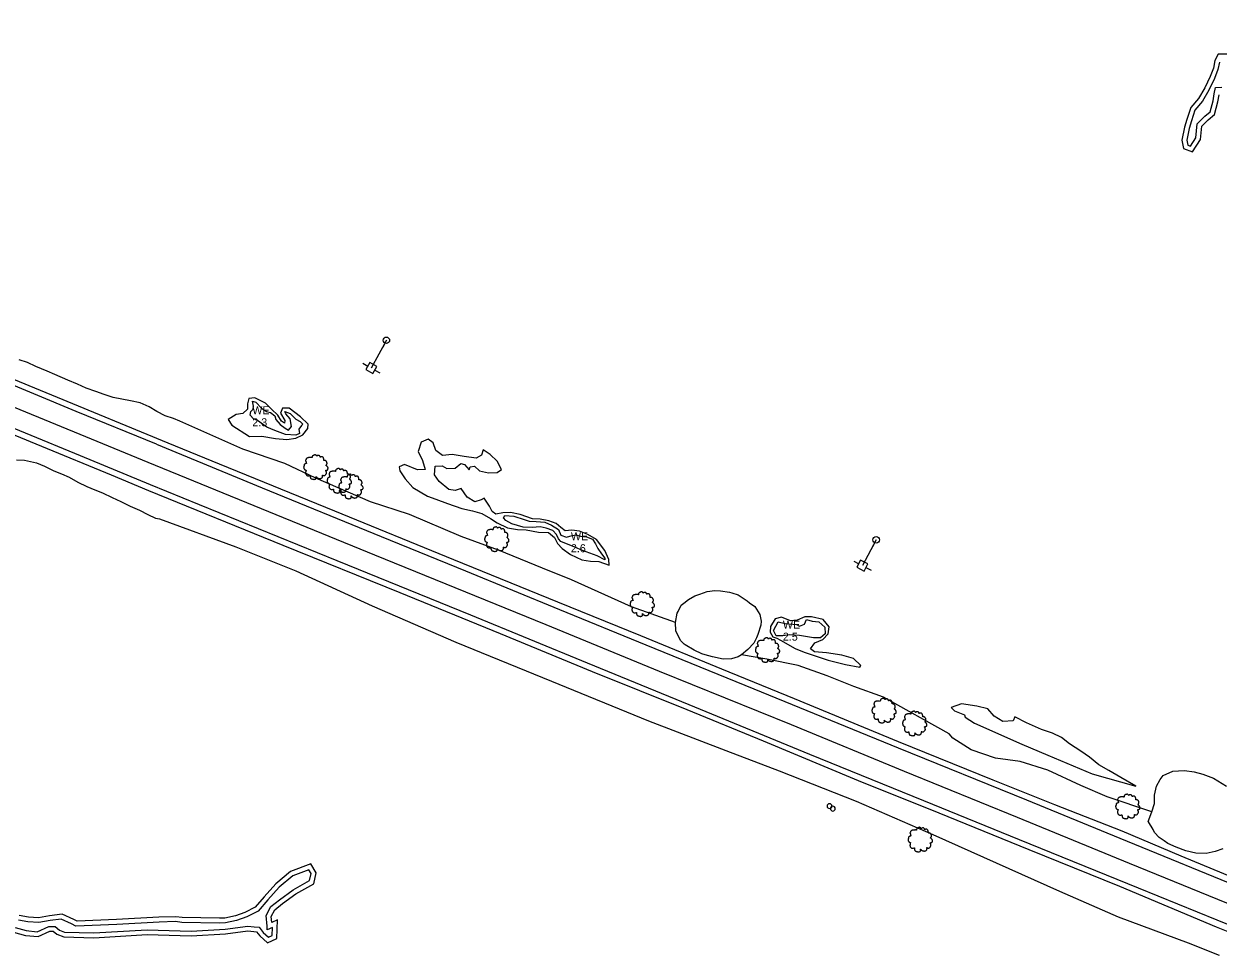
# Model space of a CAD drawing. Extents: x 2160437 to 2172832, y 205694 to 212444.
# Drawn here: x 2161874 to 2162620, y 210697 to 211278 of the extents above; entities that cross this region are included whole.
import ezdxf

# ---------------------------------------------------------------- set-up
doc = ezdxf.new("R2010")
doc.units = 0
for name, color, linetype in [('Default', 7, 'Continuous'), ('RD_EX_H2O', 7, 'Continuous'), ('RD_EX_H2O_Pond', 7, 'Continuous'), ('RD_EX_H2O_txCode', 7, 'Continuous'), ('RD_EX_LaneStripe', 7, 'Continuous'), ('RD_EX_Road', 7, 'Continuous'), ('RD_EX_Road_Post', 7, 'Continuous'), ('RD_EX_UT', 7, 'Continuous'), ('RD_EX_UT_Guy', 7, 'Continuous'), ('RD_EX_VEG', 7, 'Continuous'), ('RD_EX_VEG_ShrubLine', 7, 'Continuous'), ('RD_EX_VEG_TreeLine', 7, 'Continuous')]:
    doc.layers.add(name, color=color, linetype=linetype)

# ---------------------------------------------------------------- blocks, each defined once
blk = doc.blocks.new('POST')
at = {"layer": 'Default'}
for start, end in [(90, 270), (270, 90)]:
    blk.add_arc((0, 0), 0.0417, start, end, dxfattribs=at)
blk = doc.blocks.new('T2')
at = {"layer": 'RD_EX_VEG'}
for points in [[(0.05, 7.21), (-0.25, 7.24), (-0.57, 7.14), (-0.82, 7.04), (-1.05, 6.96), (-1.27, 6.86), (-1.57, 6.69), (-1.8, 6.49), (-1.92, 6.24), (-1.97, 6.01), (-2.02, 5.74), (-2.02, 5.56), (-2.15, 5.54), (-2.3, 5.56), (-2.55, 5.64), (-2.8, 5.64), (-3.05, 5.64), (-3.4, 5.61), (-3.75, 5.61), (-4.02, 5.56), (-4.35, 5.51), (-4.72, 5.39), (-5.07, 5.26), (-5.37, 5.01), (-5.62, 4.54), (-5.75, 4.19), (-5.9, 3.94), (-5.75, 3.49), (-5.57, 3.14), (-5.55, 2.94), (-5.47, 2.52), (-5.37, 2.29), (-5.25, 2.09), (-5.32, 2.07), (-5.7, 2.02), (-6, 1.92), (-6.42, 1.69), (-6.64, 1.47), (-6.74, 1.14), (-6.77, 0.79), (-6.87, 0.59), (-6.94, 0.32), (-6.97, 0.24), (-7.02, -0.08), (-6.92, -0.53), (-6.89, -0.88), (-6.77, -1.11), (-6.62, -1.28), (-6.44, -1.53), (-6.05, -1.76), (-5.72, -1.86), (-5.52, -1.88), (-5.7, -2.38), (-5.75, -2.73), (-5.87, -3.13), (-5.87, -3.21), (-5.92, -3.68), (-5.77, -4.01), (-5.7, -4.38), (-5.52, -4.61), (-5.25, -4.91), (-4.92, -5.13), (-4.42, -5.26), (-4.02, -5.23), (-3.45, -5.06), (-3.2, -4.98), (-3.22, -5.16), (-3.2, -5.53), (-3.2, -5.96), (-3.05, -6.28), (-2.95, -6.56), (-2.8, -6.81), (-2.47, -7.03), (-2.07, -7.11), (-1.65, -7.26), (-1.2, -7.33), (-0.7, -7.36), (-0.1, -7.21), (0.18, -7.08), (0.28, -6.91), (0.48, -6.53), (0.43, -6.31), (0.45, -5.71), (0.55, -5.88), (0.73, -6.23), (1.23, -6.53), (1.63, -6.71), (2.1, -6.86), (2.4, -6.93), (2.88, -6.86), (3.25, -6.78), (3.63, -6.66), (3.93, -6.38), (4.1, -6.11), (4.15, -5.83), (4.23, -5.46), (4.28, -5.28)], [(4.28, -5.28), (4.2, -5.11), (4.15, -4.86), (4.23, -4.88), (4.4, -4.93), (4.68, -5.06), (4.9, -5.13), (5.23, -5.11), (5.5, -5.01), (5.95, -4.73), (6.22, -4.26), (6.5, -3.86), (6.57, -3.53), (6.52, -3.31), (6.5, -2.81), (6.3, -2.56), (6.25, -2.43), (6.15, -2.03), (6.22, -1.98), (6.5, -1.93), (6.87, -1.81), (7.15, -1.68), (7.37, -1.51), (7.45, -1.28), (7.42, -0.88), (7.47, -0.48), (7.4, -0.33), (7.3, -0.18), (7.22, 0.02), (7.07, 0.17), (6.97, 0.32), (6.87, 0.42), (6.75, 0.57), (6.57, 0.69), (6.42, 0.74), (6.37, 0.89), (6.52, 1.09), (6.57, 1.19), (6.6, 1.42), (6.82, 1.77), (6.87, 2.17), (6.82, 2.59), (6.77, 2.87), (6.62, 3.14), (6.42, 3.39), (6.3, 3.56), (6.12, 3.69), (5.8, 3.81), (5.55, 3.86), (5.2, 3.86), (5, 3.91), (5.03, 3.96), (5.03, 4.11), (5.03, 4.39), (4.95, 4.84), (4.8, 5.34), (4.8, 5.36), (4.7, 5.61), (4.48, 5.81), (4.3, 5.91), (4.1, 6.04), (3.85, 6.06), (3.55, 6.06), (3.28, 6.01), (3.08, 5.91), (2.9, 5.79), (2.83, 5.94), (2.73, 6.24), (2.68, 6.39), (2.53, 6.56), (2.3, 6.76), (1.85, 6.89), (1.23, 6.81), (0.93, 6.61), (0.78, 6.44), (0.73, 6.56), (0.53, 6.76), (0.43, 6.94), (0.25, 7.06), (0.1, 7.16), (0, 7.21)]]:
    blk.add_spline(points, degree=3, dxfattribs=at)
blk = doc.blocks.new('PP')
at = {"layer": 'RD_EX_UT'}
for p, q in [((2.49, 2.51), (-2.51, 2.51)), ((-2.51, 2.51), (-2.51, -2.49)), ((2.49, -2.49), (2.49, 2.51)), ((-5.94, -0.05), (-2.47, -0.05)), ((-2.51, -2.49), (2.49, -2.49)), ((2.42, -0.05), (6.06, -0.05))]:
    blk.add_line(p, q, dxfattribs=at)

msp = doc.modelspace()

# ---------------------------------------------------------------- linework, layer by layer
at = {"layer": 'RD_EX_H2O'}
for points in [[(2162621.14, 211254.42), (2162620.2, 211249.74), (2162618.07, 211244.27), (2162614.57, 211236.95), (2162610.57, 211229.98), (2162605.85, 211224.47), (2162603.6, 211217.79), (2162602.3, 211212.98), (2162600.69, 211205.72), (2162601.3, 211202.63), (2162603.04, 211201.98), (2162606.34, 211207.1), (2162607.2, 211215.77), (2162612.08, 211220.56), (2162615.43, 211223.38), (2162617.19, 211230.16), (2162617.89, 211234.58), (2162618.72, 211238.59), (2162622.56, 211238.74)], [(2161868.8, 210713.79), (2161875.8, 210711.88), (2161882.69, 210711.21), (2161889.92, 210714.53), (2161893.82, 210714.54), (2161896.45, 210712.23), (2161899.77, 210710.93), (2161918.01, 210710.44), (2161951.3, 210712.37), (2161978.7, 210711.58), (2162000, 210712.84), (2162014.13, 210714.71), (2162018.13, 210714.25), (2162021.22, 210714.07), (2162023.83, 210710.76), (2162027.12, 210707.79), (2162029.45, 210708.86), (2162029.62, 210713.82), (2162026.36, 210712.27), (2162026.32, 210714.75), (2162025.61, 210721.24), (2162028.64, 210726.84), (2162034.01, 210731.11), (2162042.52, 210737.45), (2162052.76, 210743.09), (2162053.69, 210747.47), (2162052.31, 210749.89), (2162042.3, 210746.12), (2162033.75, 210739.01), (2162026.75, 210731.1), (2162020.6, 210724), (2162013.5, 210720.44), (2162007.21, 210718.14), (2162000.29, 210716.73), (2161996.44, 210716.58), (2161973.01, 210716.98), (2161969.06, 210717.54), (2161958.8, 210717.24), (2161932.36, 210715.75), (2161906.76, 210714.66), (2161904.09, 210716.21), (2161897.66, 210719.13), (2161890.69, 210718.15), (2161883.66, 210716.9), (2161876.78, 210717.32), (2161870.84, 210718.4)]]:
    msp.add_lwpolyline(points, dxfattribs=at)
at = {"layer": 'RD_EX_H2O_Pond'}
for points in [[(2162017.74, 211031.64), (2162015.63, 211033.9), (2162016, 211036.07), (2162017.6, 211037.52), (2162017.65, 211039.53), (2162017.07, 211042.67), (2162019.13, 211042.05), (2162022.64, 211038.34), (2162025.75, 211036.18), (2162028.43, 211035.59), (2162031.02, 211033.47), (2162031.65, 211031.1), (2162034.34, 211027.98), (2162037.43, 211025.77), (2162039.65, 211024.54), (2162041.46, 211026.74), (2162040.7, 211031.51), (2162037.93, 211034.72), (2162037.35, 211036.24), (2162040.55, 211034.81), (2162044.22, 211031.32), (2162046.98, 211029.98), (2162048.5, 211028.28), (2162047.71, 211027.44), (2162045.97, 211025.15), (2162046.37, 211022.4), (2162044.27, 211021.47), (2162037.69, 211021.76), (2162031.13, 211024.25), (2162025.98, 211026.3), (2162024.02, 211027.83), (2162020.15, 211030.57)], [(2162218.56, 210951.31), (2162209.73, 210955.03), (2162208.31, 210956.56), (2162206.99, 210959.39), (2162204.78, 210961.78), (2162200.57, 210963.35), (2162196.88, 210964.03), (2162191.81, 210963.62), (2162186.26, 210963.87), (2162179.19, 210966.05), (2162175.46, 210968.1), (2162173.84, 210969.72), (2162174.79, 210971.18), (2162180.29, 210970.75), (2162186.75, 210968.75), (2162190, 210967.63), (2162194.27, 210967.41), (2162199.65, 210967.03), (2162203.95, 210965.24), (2162208.24, 210962.55), (2162209.75, 210959), (2162213.31, 210957.63), (2162216.72, 210958.75), (2162219.19, 210959.12), (2162222.1, 210958.25), (2162225.68, 210957.89), (2162229.48, 210956.32), (2162231.3, 210953.59), (2162232.77, 210950.57), (2162235.14, 210947.27), (2162237.15, 210944.64), (2162237.1, 210943.58), (2162232.38, 210946.04), (2162223.26, 210949.34)], [(2162361.29, 210895.9), (2162358.85, 210896.21), (2162352.5, 210896.63), (2162348.39, 210896), (2162344.29, 210895.96), (2162342.52, 210899.39), (2162345.42, 210904.7), (2162349.87, 210903.79), (2162356.87, 210903.08), (2162358.71, 210902.09), (2162361.93, 210903.41), (2162363.18, 210906.21), (2162366.66, 210905.15), (2162370.87, 210904.77), (2162374.7, 210901.39), (2162374.77, 210897.23), (2162372.01, 210894.79), (2162367.55, 210894.74), (2162363.85, 210895.31)]]:
    msp.add_lwpolyline(points, close=True, dxfattribs=at)
at = {"layer": 'RD_EX_LaneStripe'}
for points in [[(2161313.27, 211264.6), (2161385.2, 211235.52), (2161491.4, 211192.23), (2161562.53, 211163.18), (2161643.81, 211130.11), (2161704.11, 211105.65), (2161774.78, 211076.93), (2161845.67, 211048.01), (2161916.31, 211019.03), (2161951.75, 211004.45)], [(2161951.75, 211004.45), (2162022.43, 210975.55), (2162093.36, 210946.6), (2162200.28, 210903.09), (2162271.12, 210873.95), (2162353.58, 210840.53), (2162424.23, 210811.38), (2162494.73, 210782.74), (2162564.71, 210754.09), (2162636.75, 210724.59)]]:
    msp.add_lwpolyline(points, dxfattribs=at)
at = {"layer": 'RD_EX_Road'}
for points in [[(2161957.11, 211015.73), (2161907, 211036.22), (2161856.4, 211057.21), (2161786.1, 211085.76), (2161727.68, 211109.53), (2161671.15, 211132.5), (2161623.04, 211152.08), (2161575.22, 211171.45), (2161521.23, 211193.4), (2161469.79, 211214.4), (2161405.86, 211240.53), (2161318.72, 211275.71)], [(2161964.48, 211016.48), (2161891.83, 211046.27), (2161833.39, 211070.28), (2161783.6, 211090.21), (2161729.62, 211112.3), (2161668.56, 211136.96), (2161607, 211162.31), (2161534.59, 211192.1), (2161484.84, 211212.31), (2161413.77, 211241.42), (2161319.97, 211278.3)], [(2161953.3, 210990.44), (2161909.65, 211008.38), (2161840.83, 211036.75), (2161780.43, 211061.07), (2161717.96, 211086.78), (2161648.87, 211114.95), (2161583.35, 211141.58), (2161501.98, 211174.78), (2161432.04, 211203.11), (2161360.37, 211231.83), (2161308.93, 211252.7)], [(2161308.73, 211249.2), (2161407.76, 211209.05), (2161491.12, 211175.14), (2161545.49, 211152.73), (2161595.53, 211132.21), (2161661.56, 211106.06), (2161701.46, 211089.66), (2161748.26, 211070.37), (2161794.19, 211051.73), (2161848.29, 211029.77), (2161885.28, 211014.51), (2161928.81, 210996.63), (2161952.19, 210986.85)], [(2161957.11, 211015.73), (2162023.1, 210988.55), (2162097.47, 210958.17), (2162150.06, 210936.59), (2162208.82, 210912.49), (2162262.79, 210890.42), (2162330.26, 210862.94), (2162420.47, 210826), (2162500.54, 210793.53), (2162558.83, 210769.6), (2162640.35, 210736.36)], [(2162642.04, 210739.95), (2162597.22, 210758.38), (2162560.37, 210773.92), (2162518.36, 210790.46), (2162479.71, 210805.93), (2162420.71, 210829.88), (2162355.64, 210856.76), (2162310.35, 210875.3), (2162259.77, 210896.07), (2162207.79, 210917.02), (2162142.96, 210943.58), (2162068.59, 210973.94), (2161996.47, 211003.18), (2161964.48, 211016.48)], [(2162631.91, 210713.31), (2162570.64, 210738.29), (2162496.21, 210768.67), (2162436.52, 210792.96), (2162365.33, 210821.93), (2162289.79, 210852.84), (2162226.37, 210878.93), (2162153.59, 210908.85), (2162070.06, 210942.8), (2161984, 210977.78), (2161953.3, 210990.44)], [(2161952.19, 210986.85), (2162036.07, 210952.72), (2162109.13, 210923.09), (2162171.84, 210897.44), (2162229.37, 210873.67), (2162288.39, 210849.96), (2162336.14, 210830.5), (2162395.55, 210805.71), (2162445.87, 210785.35), (2162502.14, 210762.59), (2162558.59, 210739.72), (2162619.16, 210714.3), (2162630.46, 210709.57)]]:
    msp.add_lwpolyline(points, dxfattribs=at)
at = {"layer": 'RD_EX_UT'}
for p, q in [((2162100.75, 211080.65), (2162098.43, 211076.22)), ((2162406.68, 210955.98), (2162404.36, 210951.55))]:
    msp.add_line(p, q, dxfattribs=at)
for centre in [(2162100.75, 211080.65), (2162406.68, 210955.98)]:
    msp.add_circle(centre, 2, dxfattribs=at)
at = {"layer": 'RD_EX_UT_Guy'}
for points in [[(2162100.75, 211080.65), (2162091.33, 211063.32)], [(2162406.68, 210955.98), (2162398.07, 210939.93)]]:
    msp.add_lwpolyline(points, dxfattribs=at)
at = {"layer": 'RD_EX_VEG_ShrubLine'}
for points in [[(2162629.7, 211259.46), (2162620.27, 211259.36), (2162618.27, 211255.41), (2162617.31, 211250.59), (2162615.31, 211245.46), (2162611.91, 211238.35), (2162608.11, 211231.72), (2162603.19, 211225.98), (2162600.73, 211218.66), (2162599.38, 211213.69), (2162597.63, 211205.75), (2162598.67, 211200.41), (2162604.25, 211198.31), (2162609.25, 211206.09), (2162610.08, 211214.39), (2162614.1, 211218.33), (2162618.1, 211221.7), (2162620.13, 211229.54), (2162620.85, 211234.04)], [(2162281.42, 210904.38), (2162253.76, 210914.1), (2162216.3, 210930.99), (2162198.21, 210938.31), (2162170.72, 210949.57), (2162147.48, 210957.98), (2162115.12, 210971.77), (2162090.87, 210979.79), (2162056.65, 210994.52), (2162037.35, 211003.69), (2162011.14, 211012.71), (2161971.75, 211030.09), (2161967.84, 211031.86), (2161962.6, 211033.47), (2161957.44, 211036.24), (2161952.56, 211039.07), (2161946.9, 211041.57), (2161940.88, 211042.84), (2161935.46, 211043.78), (2161930.03, 211044.85), (2161924.52, 211046.71), (2161919.34, 211048.73), (2161913.16, 211050.77), (2161907.84, 211053.17), (2161901.79, 211055.78), (2161893.68, 211059.25), (2161888.88, 211061.42), (2161881.67, 211064.36), (2161881.67, 211064.36), (2161876.5, 211066.69), (2161871.38, 211068.44)], [(2161869.67, 211006.03), (2161874.71, 211005.77), (2161882.16, 211004.04), (2161887.13, 211001.98), (2161893.03, 210999.19), (2161897.83, 210997.15), (2161897.83, 210997.15), (2161902.6, 210995.06), (2161908.08, 210992.02), (2161913.62, 210989.4), (2161918.6, 210987.21), (2161923.44, 210985.27), (2161929.48, 210982.36), (2161934.77, 210980.03), (2161940.66, 210976.93), (2161946.5, 210974.55), (2161951.76, 210971.74), (2161956.58, 210969.62), (2161959.02, 210969.02)], [(2161959.02, 210969.02), (2162006.75, 210951.65), (2162044.26, 210936.65), (2162091.88, 210914.83), (2162144.14, 210892.02), (2162203.88, 210867.8), (2162264.51, 210842.89), (2162312.83, 210824.42), (2162346.2, 210811.68), (2162394.14, 210792.77), (2162442.18, 210771.9), (2162521.31, 210736.43), (2162557.79, 210720.45), (2162601.69, 210704.3), (2162620.98, 210696.57)], [(2162578.81, 210786.16), (2162550.99, 210795.35), (2162534.48, 210802.45), (2162513.98, 210812.17), (2162496.72, 210817.56), (2162481.18, 210819.55), (2162465.98, 210824.75), (2162454.66, 210832.18), (2162452.33, 210834.77), (2162411.17, 210857.62), (2162392.81, 210864.34), (2162376.13, 210871.04), (2162357.93, 210877.57), (2162338.33, 210881.49), (2162322.61, 210884.16)], [(2161867.81, 210710.95), (2161875.25, 210708.92), (2161883.21, 210708.15), (2161890.58, 210711.53), (2161892.69, 210711.53), (2161894.87, 210709.63), (2161899.17, 210707.95), (2161918.06, 210707.44), (2161951.34, 210709.36), (2161978.74, 210708.57), (2162000.28, 210709.85), (2162014.16, 210711.68), (2162017.87, 210711.26), (2162019.7, 210711.16), (2162021.63, 210708.7), (2162026.58, 210704.25), (2162032.39, 210706.9), (2162032.79, 210718.64), (2162029.1, 210716.89), (2162028.69, 210720.63), (2162030.98, 210724.88), (2162035.84, 210728.73), (2162044.15, 210734.92), (2162055.41, 210741.13), (2162056.86, 210747.97), (2162053.64, 210753.59), (2162040.77, 210748.75), (2162031.65, 210741.18), (2162024.49, 210733.07), (2162018.72, 210726.42), (2162012.31, 210723.2), (2162006.39, 210721.04), (2161999.92, 210719.71), (2161996.41, 210719.58), (2161973.24, 210719.98), (2161969.23, 210720.54), (2161958.67, 210720.24), (2161932.21, 210718.74), (2161907.51, 210717.69), (2161905.47, 210718.88), (2161898.11, 210722.22), (2161890.22, 210721.11), (2161883.49, 210719.91), (2161877.14, 210720.3), (2161871.41, 210721.34)]]:
    msp.add_lwpolyline(points, dxfattribs=at)
for points in [[(2162015.3, 211020.62), (2162022.9, 211020.72), (2162031.38, 211019.29), (2162038.51, 211018.75), (2162044.12, 211019.5), (2162048.53, 211021.61), (2162051.67, 211025.56), (2162051.98, 211028.29), (2162047.07, 211032.75), (2162039.98, 211038.24), (2162035.86, 211038.28), (2162034.67, 211035.21), (2162037.31, 211030.62), (2162037.09, 211028.92), (2162035.13, 211030.03), (2162032.97, 211033.93), (2162029.02, 211037.72), (2162025.32, 211041.28), (2162018.62, 211044.68), (2162014.82, 211044.21), (2162013.96, 211040.94), (2162013.92, 211037.6), (2162011.07, 211034.97), (2162006.91, 211034.24), (2162001.97, 211031.22), (2162004.17, 211027.54)], [(2162192.06, 210969.1), (2162184.4, 210971.85), (2162178.22, 210973.04), (2162173.44, 210972.94), (2162169.19, 210972.01), (2162166.9, 210973.75), (2162165.14, 210977.05), (2162161.82, 210982), (2162159.91, 210980.94), (2162155.97, 210979.63), (2162151.25, 210982.63), (2162147.51, 210988.12), (2162143.77, 210986.85), (2162139.75, 210987.38), (2162133.66, 210992.42), (2162130.79, 210996.63), (2162131.14, 211002), (2162135.49, 211002.22), (2162138.44, 211000.49), (2162143.65, 211000.75), (2162147.35, 211003.66), (2162149.63, 211003.01), (2162152.39, 210999.63), (2162153, 211001.69), (2162155.84, 211001.99), (2162158.91, 210999.19), (2162164.59, 210997.8), (2162169.85, 210998.04), (2162172.66, 210999.91), (2162169.89, 211005.15), (2162165.53, 211009.37), (2162161.3, 211012.27), (2162160.21, 211008.86), (2162156.76, 211007.03), (2162149.38, 211007.98), (2162141.77, 211009.2), (2162135.74, 211008.7), (2162131.63, 211011.73), (2162129.97, 211016.49), (2162126.79, 211018.79), (2162122.41, 211017.02), (2162120.55, 211011.08), (2162123.4, 211005.62), (2162124.9, 210999.97), (2162120.09, 210999.65), (2162111.97, 211002.96), (2162108.77, 211001.57), (2162109.07, 210999.15), (2162112.37, 210994.03), (2162117.22, 210988.76), (2162126.37, 210983.31), (2162131.56, 210981.36), (2162138.82, 210978.68), (2162147.91, 210975.54), (2162154.57, 210974.2), (2162160.44, 210972.43), (2162165.8, 210969.38), (2162170.02, 210966.61), (2162176.49, 210963.49), (2162182.6, 210962.4), (2162188.13, 210962.16), (2162195.75, 210960.69), (2162202.08, 210960.63), (2162205.68, 210957.53), (2162207.69, 210953.7), (2162210.46, 210950.49), (2162215.7, 210946.91), (2162222.92, 210943.46), (2162228.3, 210942.75), (2162233.36, 210942.53), (2162239.97, 210940.14), (2162239.8, 210943.81), (2162237.15, 210949.3), (2162231.98, 210956.28), (2162226.64, 210959.37), (2162221.4, 210961.34), (2162216.68, 210962.06), (2162212.5, 210961.7), (2162209.69, 210963.73), (2162206.8, 210966.27), (2162202.31, 210967.9), (2162196.77, 210968.93)], [(2162342.15, 210895.36), (2162344.71, 210894.64), (2162346.96, 210893.23), (2162356.04, 210888.17), (2162361.62, 210885.87), (2162376.78, 210880.75), (2162387.63, 210878.03), (2162396.55, 210876.4), (2162397.19, 210877.43), (2162392.58, 210881.76), (2162385.32, 210884.03), (2162375.77, 210885.34), (2162368.23, 210886.05), (2162365.67, 210887.97), (2162368.34, 210891.7), (2162373.3, 210893.81), (2162376.7, 210897.27), (2162377.36, 210901.6), (2162373.49, 210906.25), (2162366.36, 210907.86), (2162362.14, 210907.82), (2162357.43, 210905.72), (2162353.12, 210905.47), (2162347.58, 210907.7), (2162343.58, 210906.66), (2162340.73, 210901.87), (2162340.45, 210898.28)], [(2162461.84, 210846.72), (2162462.28, 210845.15), (2162468.06, 210841.56), (2162497.59, 210828.43), (2162513.89, 210821.55), (2162541.63, 210809.76), (2162568.95, 210802.05), (2162559.56, 210807.49), (2162552.08, 210811.83), (2162545.74, 210815.37), (2162539.98, 210820.21), (2162534.44, 210823.93), (2162527.43, 210828.54), (2162522.39, 210832.58), (2162516.88, 210835.15), (2162510, 210837.61), (2162500.52, 210841.76), (2162493.36, 210845.36), (2162492.37, 210842.99), (2162485.82, 210842.42), (2162480.41, 210845.9), (2162476.36, 210850.4), (2162469.56, 210852.1), (2162460.08, 210853.56), (2162453.58, 210851.35), (2162455.67, 210849.17)]]:
    msp.add_lwpolyline(points, close=True, dxfattribs=at)
at = {"layer": 'RD_EX_VEG_TreeLine'}
msp.add_lwpolyline([(2162281.53, 210899.23), (2162281.42, 210904.38), (2162282.41, 210910.11), (2162282.98, 210911.12), (2162284.88, 210915.13), (2162286.52, 210916.38), (2162289.43, 210918.74), (2162293.46, 210921.08), (2162296.46, 210922.15), (2162301.22, 210923.69), (2162305.97, 210924.28), (2162309.51, 210924.14), (2162315.11, 210923.39), (2162316.51, 210922.89), (2162320.58, 210921.68), (2162326.01, 210917.83), (2162327.66, 210916.56), (2162330.8, 210914.32), (2162333.97, 210909.32), (2162334.84, 210905.21), (2162334.64, 210902.6), (2162332.72, 210896.92), (2162331.96, 210894.8), (2162330.17, 210891.46), (2162326.5, 210887.52), (2162322.61, 210884.16), (2162320.48, 210882.88), (2162316.4, 210881.64), (2162311.2, 210881.55), (2162311.2, 210881.55), (2162304.47, 210882.86), (2162299.78, 210884.17), (2162297.86, 210884.84), (2162293, 210887), (2162287.28, 210890.45), (2162286.79, 210890.84), (2162284.44, 210893.09)], close=True, dxfattribs=at)
msp.add_lwpolyline([(2162623.27, 210762.93), (2162618.35, 210761.28), (2162612.86, 210760), (2162612.86, 210760), (2162606.28, 210760.29), (2162600.08, 210761.72), (2162600.08, 210761.72), (2162594.1, 210763.91), (2162588.84, 210766.36), (2162586.66, 210767.93), (2162583.52, 210770.04), (2162580.58, 210773.15), (2162579.71, 210774.97), (2162576.8, 210779.75), (2162576.69, 210780.03), (2162578.81, 210786.16), (2162580.59, 210791.25), (2162580.48, 210793.69), (2162580.5, 210796.44), (2162581.82, 210802.09), (2162584.13, 210806.22), (2162585.98, 210808.75), (2162592.08, 210811.44), (2162595.65, 210811.65), (2162599.33, 210811.81), (2162605.34, 210811.06), (2162610.66, 210809.53), (2162610.66, 210809.53), (2162617.49, 210807.1), (2162625.61, 210802.17)], dxfattribs=at)

# ---------------------------------------------------------------- block references
at = {"layer": 'RD_EX_Road_Post', "xscale": 36, "yscale": 36}
for p in [(2162377.54, 210789.67), (2162379.6, 210788.09)]:
    msp.add_blockref('POST', p, dxfattribs=at)
at = {"layer": 'RD_EX_UT', "xscale": 1.0199999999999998, "yscale": 1.02}
for p, rotation in [((2162091.33, 211063.32), -29.40828699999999), ((2162398.07, 210939.93), -27.755716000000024)]:
    msp.add_blockref('PP', p, dxfattribs=dict(at, rotation=rotation))
at = {"layer": 'RD_EX_VEG', "xscale": 1.0499999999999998, "yscale": 1.0499999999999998}
for p in [(2162056.44, 211001.51), (2162071.1, 210992.96), (2162078.33, 210989.38), (2162169.45, 210956.5), (2162260.33, 210915.92), (2162338.59, 210887.25), (2162411.38, 210849.39), (2162430.52, 210841.36), (2162563.63, 210789.51), (2162434.01, 210768.82)]:
    msp.add_blockref('T2', p, dxfattribs=at)

# ---------------------------------------------------------------- texts
at = {"layer": 'RD_EX_H2O_txCode'}
for s, p in [('WE', (2162017, 211034.43)), ('2.3', (2162017, 211026.93)), ('WE', (2162216, 210955.74)), ('2.6', (2162216, 210948.24)), ('WE', (2162348.41, 210900.5)), ('2.5', (2162348.41, 210893))]:
    msp.add_text(s, height=5, dxfattribs=at).set_placement(p)

doc.saveas('drawing.dxf')
